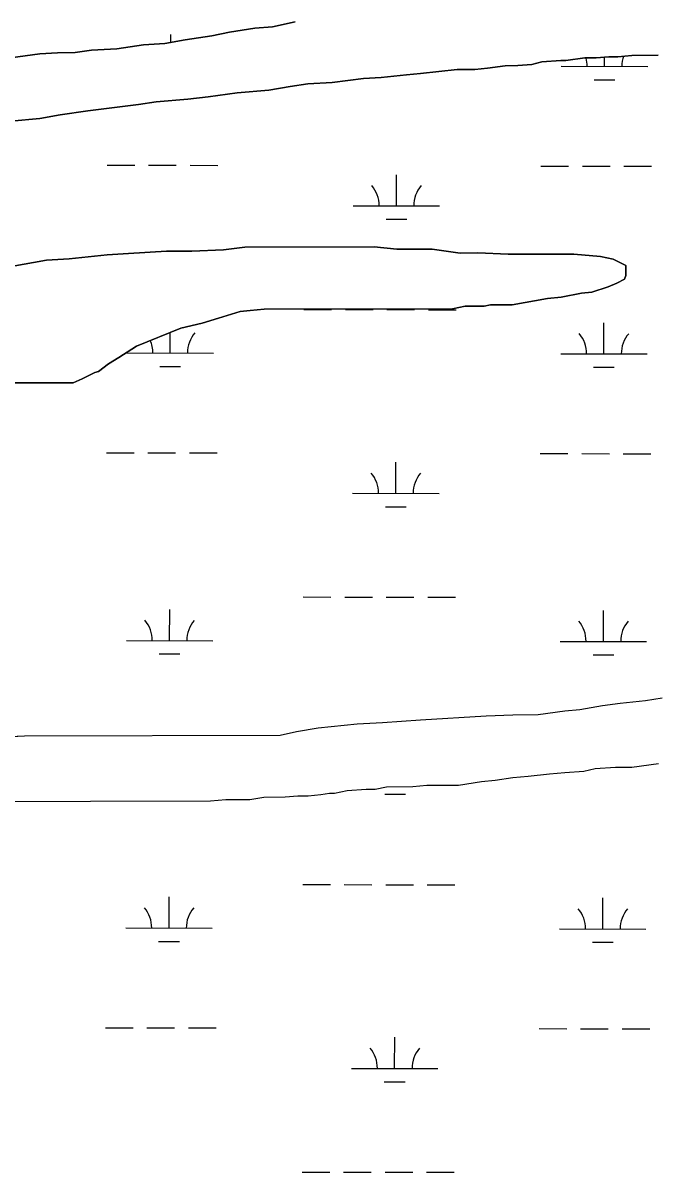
# Model space of a CAD drawing. Extents: x 3187622 to 3225504, y 800805 to 826213.
# Drawn here: x 3211673 to 3212404, y 814573 to 815909 of the extents above; entities that cross this region are included whole.
import ezdxf

# ---------------------------------------------------------------- set-up
doc = ezdxf.new("R2010")
doc.units = 0
doc.layers.add('V-SITE-VEGE', color=7, linetype='Continuous')
doc.layers.add('V-WETL-SWMP', color=7, linetype='Continuous')

msp = doc.modelspace()

# ---------------------------------------------------------------- linework, layer by layer
at = {"layer": 'V-SITE-VEGE'}
for p, q in [((3212261.5, 815861.1), (3212245.4, 815859.7)), ((3212273.2, 815864.1), (3212261.5, 815861.1)), ((3212295.1, 815865.6), (3212273.2, 815864.1)), ((3212301, 815865.6), (3212295.1, 815865.6)), ((3212322.9, 815868.6), (3212301, 815865.6)), ((3212336.1, 815868.6), (3212322.9, 815868.6)), ((3212350.7, 815870.1), (3212336.1, 815868.6)), ((3212361, 815870.1), (3212350.7, 815870.1)), ((3212377.1, 815871.6), (3212361, 815870.1)), ((3212407.8, 815871.7), (3212377.1, 815871.6)), ((3212116.6, 815849.2), (3212087.3, 815846.2)), ((3212132.7, 815850.7), (3212116.6, 815849.2)), ((3212175.1, 815855.1), (3212132.7, 815850.7)), ((3212195.6, 815855.2), (3212175.1, 815855.1)), ((3212210.2, 815856.7), (3212195.6, 815855.2)), ((3212230.7, 815859.6), (3212210.2, 815856.7)), ((3212245.4, 815859.7), (3212230.7, 815859.6)), ((3211982, 815835.7), (3211957.1, 815831.3)), ((3212002.5, 815838.7), (3211982, 815835.7)), ((3212030.3, 815840.2), (3212002.5, 815838.7)), ((3212066.8, 815844.7), (3212030.3, 815840.2)), ((3212087.3, 815846.2), (3212066.8, 815844.7)), ((3211863.4, 815820.9), (3211826.9, 815817.9)), ((3211886.9, 815823.8), (3211863.4, 815820.9)), ((3211920.5, 815828.3), (3211886.9, 815823.8)), ((3211957.1, 815831.3), (3211920.5, 815828.3)), ((3211747.8, 815807.5), (3211715.7, 815803)), ((3211806.4, 815814.9), (3211747.8, 815807.5)), ((3211826.9, 815817.9), (3211806.4, 815814.9)), ((3211692.2, 815798.6), (3211658.6, 815795.6)), ((3211715.7, 815803), (3211692.2, 815798.6)), ((3211868.2, 815645.2), (3211904.8, 815646.8)), ((3211904.8, 815646.8), (3211929.6, 815649.7)), ((3211929.6, 815649.7), (3212078.9, 815650)), ((3212078.9, 815650), (3212105.3, 815647.2)), ((3212105.3, 815647.2), (3212146.3, 815647.2)), ((3212146.3, 815647.2), (3212178.5, 815642.9)), ((3211658.9, 815627.3), (3211699.9, 815634.7)), ((3211699.9, 815634.7), (3211726.2, 815636.2)), ((3211726.2, 815636.2), (3211770.1, 815640.7)), ((3211770.1, 815640.7), (3211795, 815642.2)), ((3211795, 815642.2), (3211838.9, 815645.2)), ((3211838.9, 815645.2), (3211868.2, 815645.2)), ((3212178.5, 815642.9), (3212199, 815643)), ((3212199, 815643), (3212234.1, 815641.6)), ((3212234.1, 815641.6), (3212310.2, 815641.7)), ((3212310.2, 815641.7), (3212340.9, 815638.8)), ((3212340.9, 815638.8), (3212355.6, 815635.9)), ((3212355.6, 815635.9), (3212370.2, 815628.6)), ((3212370.2, 815628.6), (3212370.2, 815616.9)), ((3212360, 815608.1), (3212349.8, 815603.7)), ((3212368.8, 815612.5), (3212360, 815608.1)), ((3212370.2, 815616.9), (3212368.8, 815612.5)), ((3212319.1, 815596.3), (3212295.6, 815591.9)), ((3212330.8, 815597.8), (3212319.1, 815596.3)), ((3212349.8, 815603.7), (3212330.8, 815597.8)), ((3212184.4, 815581.4), (3212169.8, 815578.5)), ((3212206.4, 815581.5), (3212184.4, 815581.4)), ((3212213.7, 815583), (3212206.4, 815581.5)), ((3212238.6, 815583), (3212213.7, 815583)), ((3212279.6, 815590.4), (3212238.6, 815583)), ((3212295.6, 815591.9), (3212279.6, 815590.4)), ((3211899.1, 815567.7), (3211880, 815561.8)), ((3211923.9, 815575.1), (3211899.1, 815567.7)), ((3211935.6, 815576.6), (3211923.9, 815575.1)), ((3211951.7, 815578.1), (3211935.6, 815576.6)), ((3212169.8, 815578.5), (3211951.7, 815578.1)), ((3211855.2, 815555.9), (3211804, 815535.3)), ((3211880, 815561.8), (3211855.2, 815555.9)), ((3211804, 815535.3), (3211783.5, 815522.1)), ((3211771.8, 815514.8), (3211760.1, 815506)), ((3211783.5, 815522.1), (3211771.8, 815514.8)), ((3211755.7, 815504.5), (3211741.1, 815497.2)), ((3211760.1, 815506), (3211755.7, 815504.5)), ((3211730.9, 815492.8), (3211662.1, 815492.6)), ((3211741.1, 815497.2), (3211730.9, 815492.8)), ((3212363.9, 815122.2), (3212393.1, 815125.2)), ((3212393.1, 815125.2), (3212412.2, 815128.2)), ((3212268.8, 815108.9), (3212299.5, 815113.3)), ((3212299.5, 815113.3), (3212317.1, 815114.8)), ((3212317.1, 815114.8), (3212343.4, 815119.3)), ((3212343.4, 815119.3), (3212363.9, 815122.2)), ((3212059.5, 815098.2), (3212088.8, 815099.7)), ((3212088.8, 815099.7), (3212132.7, 815102.8)), ((3212132.7, 815102.8), (3212208.8, 815107.3)), ((3212208.8, 815107.3), (3212239.5, 815108.8)), ((3212239.5, 815108.8), (3212268.8, 815108.9)), ((3211970.2, 815084.9), (3211989.3, 815089.3)), ((3211989.3, 815089.3), (3212014.1, 815093.7)), ((3212014.1, 815093.7), (3212059.5, 815098.2)), ((3211639.5, 815082.8), (3211674.6, 815084.3)), ((3211674.6, 815084.3), (3211970.2, 815084.9))]:
    msp.add_line(p, q, dxfattribs=at)
for points in [[(3211314.8, 815857.9), (3211497.5, 815858.2), (3211528.2, 815859.7), (3211553.1, 815859.8), (3211586.7, 815862.8), (3211608.7, 815864.3), (3211638, 815867.3), (3211658.4, 815868.8), (3211692.1, 815873.2), (3211712.6, 815874.7), (3211733.1, 815874.8), (3211752.1, 815877.7), (3211781.4, 815879.2), (3211812.1, 815883.7), (3211837, 815885.2), (3211860.4, 815889.6), (3211891.1, 815894.1), (3211911.6, 815898.5), (3211940.9, 815903), (3211961.3, 815904.5), (3211987.7, 815910.4)], [(3212407.9, 815052.1), (3212377.2, 815047.6), (3212358.2, 815047.6), (3212334.8, 815046.1), (3212321.6, 815043.1), (3212299.6, 815041.6), (3212282.1, 815040.1), (3212257.2, 815037.1), (3212239.6, 815035.6), (3212219.2, 815032.7), (3212203.1, 815031.2), (3212176.7, 815026.7), (3212140.1, 815026.7), (3212124, 815025.2), (3212093.3, 815025.1), (3212080.1, 815022.2), (3212069.9, 815022.1), (3212047.9, 815020.6), (3212033.3, 815017.7), (3212027.5, 815017.7), (3212017.2, 815016.2), (3212002.6, 815014.7), (3211990.9, 815014.7), (3211976.2, 815013.2)], [(3211976.2, 815013.2), (3211951.4, 815013.1), (3211935.3, 815010.2), (3211907.5, 815010.1), (3211889.9, 815008.6), (3211611.8, 815008.1), (3211589.9, 815006.6), (3211547.4, 815002.1), (3211529.9, 814999.1), (3211507.9, 814997.6), (3211487.4, 814997.6), (3211481.6, 814999), (3211430.3, 814998.9), (3211420.1, 815001.9), (3211402.5, 815003.3), (3211390.8, 815006.2), (3211371.8, 815007.6), (3211361.5, 815009.1), (3211345.4, 815013.4), (3211336.6, 815017.8), (3211326.4, 815020.7), (3211320.5, 815022.1), (3211314.8, 815023.3), (3211314.8, 813089.5)]]:
    msp.add_lwpolyline(points, dxfattribs=at)
at = {"layer": 'V-WETL-SWMP'}
for p, q in [((3211843.8, 815886.5), (3211843.8, 815895.9)), ((3212345.6, 815858.9), (3212345.7, 815869.6)), ((3212295.6, 815859), (3212395.6, 815858.8)), ((3212333.6, 815843.5), (3212357.6, 815843.4)), ((3211770.1, 815744.6), (3211802.1, 815744.5)), ((3211818.1, 815744.5), (3211850.1, 815744.4)), ((3211866.1, 815744.4), (3211898.1, 815744.3)), ((3212272, 815743.6), (3212304, 815743.5)), ((3212320, 815743.5), (3212352, 815743.4)), ((3212368, 815743.4), (3212400, 815743.3)), ((3212104.8, 815697.5), (3212104.9, 815733.5)), ((3212054.8, 815697.6), (3212154.8, 815697.4)), ((3212092.8, 815682.1), (3212116.8, 815682)), ((3211997.8, 815577.6), (3212029.8, 815577.6)), ((3212045.8, 815577.5), (3212077.8, 815577.5)), ((3212093.8, 815577.4), (3212125.8, 815577.4)), ((3212141.8, 815577.3), (3212173.8, 815577.3)), ((3212345, 815526.2), (3212345, 815562.2)), ((3211843.1, 815527.2), (3211843.1, 815551.1)), ((3211793.1, 815527.3), (3211893.1, 815527.1)), ((3212295, 815526.3), (3212395, 815526.1)), ((3211831, 815511.8), (3211855, 815511.8)), ((3212332.9, 815510.8), (3212356.9, 815510.7)), ((3211769.4, 815411.9), (3211801.4, 815411.9)), ((3211817.4, 815411.8), (3211849.4, 815411.8)), ((3211865.4, 815411.7), (3211897.4, 815411.7)), ((3212271.3, 815410.9), (3212303.3, 815410.8)), ((3212319.3, 815410.8), (3212351.3, 815410.7)), ((3212367.3, 815410.7), (3212399.3, 815410.6)), ((3212104.2, 815364.8), (3212104.2, 815400.8)), ((3212054.2, 815364.9), (3212154.2, 815364.7)), ((3212092.1, 815349.4), (3212116.1, 815349.4)), ((3211997.1, 815245), (3212029.1, 815244.9)), ((3212045.1, 815244.9), (3212077.1, 815244.8)), ((3212093.1, 815244.8), (3212125.1, 815244.7)), ((3212141.1, 815244.7), (3212173.1, 815244.6)), ((3211842.4, 815194.5), (3211842.5, 815230.5)), ((3212344.3, 815193.5), (3212344.4, 815229.5)), ((3211792.4, 815194.6), (3211892.4, 815194.4)), ((3212294.3, 815193.6), (3212394.3, 815193.4)), ((3211830.4, 815179.1), (3211854.4, 815179.1)), ((3212332.3, 815178.1), (3212356.3, 815178.1)), ((3212091.5, 815016.7), (3212115.5, 815016.7)), ((3211996.4, 814912.3), (3212028.4, 814912.2)), ((3212044.4, 814912.2), (3212076.4, 814912.1)), ((3212092.4, 814912.1), (3212124.4, 814912)), ((3212140.4, 814912), (3212172.4, 814911.9)), ((3211841.7, 814861.9), (3211841.8, 814897.9)), ((3212343.6, 814860.8), (3212343.7, 814896.8)), ((3211791.7, 814862), (3211891.7, 814861.8)), ((3212293.6, 814860.9), (3212393.6, 814860.7)), ((3211829.7, 814846.5), (3211853.7, 814846.4)), ((3212331.6, 814845.4), (3212355.6, 814845.4)), ((3211768.1, 814746.6), (3211800.1, 814746.5)), ((3211816.1, 814746.5), (3211848.1, 814746.4)), ((3211864.1, 814746.4), (3211896.1, 814746.3)), ((3212270, 814745.6), (3212302, 814745.5)), ((3212318, 814745.5), (3212350, 814745.4)), ((3212366, 814745.4), (3212398, 814745.3)), ((3212102.8, 814699.5), (3212102.9, 814735.5)), ((3212052.8, 814699.6), (3212152.8, 814699.4)), ((3212090.8, 814684.1), (3212114.8, 814684)), ((3211995.7, 814579.6), (3212027.7, 814579.5)), ((3212043.7, 814579.5), (3212075.7, 814579.5)), ((3212091.7, 814579.4), (3212123.7, 814579.4)), ((3212139.7, 814579.3), (3212171.7, 814579.3))]:
    msp.add_line(p, q, dxfattribs=at)
for points in [[(3211987.7, 815910.4), (3211961.3, 815904.5), (3211940.9, 815903), (3211911.6, 815898.5), (3211891.1, 815894.1), (3211860.4, 815889.6), (3211837, 815885.2), (3211812.1, 815883.7), (3211781.4, 815879.2), (3211752.1, 815877.7), (3211733.1, 815874.8), (3211712.6, 815874.7), (3211692.1, 815873.2), (3211658.4, 815868.8), (3211638, 815867.3), (3211608.7, 815864.3), (3211586.7, 815862.8), (3211553.1, 815859.8), (3211528.2, 815859.7), (3211497.5, 815858.2), (3211288.2, 815857.8)], [(3211658.6, 815795.6), (3211692.2, 815798.6), (3211715.7, 815803), (3211747.8, 815807.5), (3211806.4, 815814.9), (3211826.9, 815817.9), (3211863.4, 815820.9), (3211886.9, 815823.8), (3211920.5, 815828.3), (3211957.1, 815831.3), (3211982, 815835.7), (3212002.5, 815838.7), (3212030.3, 815840.2), (3212066.8, 815844.7), (3212087.3, 815846.2), (3212116.6, 815849.2), (3212132.7, 815850.7), (3212175.1, 815855.1), (3212195.6, 815855.2), (3212210.2, 815856.7), (3212230.7, 815859.6), (3212245.4, 815859.7), (3212261.5, 815861.1), (3212273.2, 815864.1), (3212295.1, 815865.6), (3212301, 815865.6), (3212322.9, 815868.6), (3212336.1, 815868.6), (3212350.7, 815870.1), (3212361, 815870.1), (3212377.1, 815871.6), (3212407.8, 815871.7)], [(3212340.9, 815638.8), (3212310.2, 815641.7), (3212234.1, 815641.6), (3212199, 815643), (3212178.5, 815642.9), (3212146.3, 815647.2), (3212105.3, 815647.2), (3212078.9, 815650), (3211929.6, 815649.7), (3211904.8, 815646.8), (3211868.2, 815645.2), (3211838.9, 815645.2), (3211795, 815642.2), (3211770.1, 815640.7), (3211726.2, 815636.2), (3211699.9, 815634.7), (3211658.9, 815627.3)], [(3211662.1, 815492.6), (3211730.9, 815492.8), (3211741.1, 815497.2), (3211755.7, 815504.5), (3211760.1, 815506), (3211771.8, 815514.8), (3211783.5, 815522.1), (3211804, 815535.3), (3211855.2, 815555.9), (3211880, 815561.8), (3211899.1, 815567.7), (3211923.9, 815575.1), (3211935.6, 815576.6), (3211951.7, 815578.1), (3212169.8, 815578.5), (3212184.4, 815581.5), (3212206.4, 815581.5), (3212213.7, 815583), (3212238.6, 815583), (3212279.6, 815590.4), (3212295.6, 815591.9), (3212319.1, 815596.3), (3212330.8, 815597.8), (3212349.8, 815603.7), (3212360, 815608.1), (3212368.8, 815612.5), (3212370.2, 815616.9), (3212370.2, 815628.6), (3212355.6, 815635.9), (3212340.9, 815638.8)], [(3211639.5, 815082.8), (3211674.6, 815084.3), (3211970.2, 815084.9), (3211989.3, 815089.3), (3212014.1, 815093.7), (3212059.5, 815098.2), (3212088.8, 815099.7), (3212132.7, 815102.8), (3212208.8, 815107.3), (3212239.5, 815108.8), (3212268.8, 815108.9), (3212299.5, 815113.3), (3212317.1, 815114.8), (3212343.4, 815119.3), (3212363.9, 815122.2), (3212393.1, 815125.2), (3212412.2, 815128.2)], [(3212407.9, 815052.1), (3212377.2, 815047.6), (3212358.2, 815047.6), (3212334.8, 815046.1), (3212321.6, 815043.1), (3212299.6, 815041.6), (3212282.1, 815040.1), (3212257.2, 815037.1), (3212239.6, 815035.6), (3212219.2, 815032.7), (3212203.1, 815031.2), (3212176.7, 815026.7), (3212140.1, 815026.7), (3212124, 815025.2), (3212093.3, 815025.1), (3212080.1, 815022.2)], [(3212080.1, 815022.2), (3212069.9, 815022.1), (3212047.9, 815020.6), (3212033.3, 815017.7), (3212027.5, 815017.7), (3212017.2, 815016.2), (3212002.6, 815014.7), (3211990.9, 815014.7), (3211976.2, 815013.2), (3211951.4, 815013.1), (3211935.3, 815010.2), (3211907.5, 815010.1), (3211889.9, 815008.6), (3211611.8, 815008.1)]]:
    msp.add_lwpolyline(points, dxfattribs=at)
for centre, start, end in [((3212290.4, 815859.4), 359.1115, 15.0432), ((3212400.9, 815859.2), 160.9214, 180.6551), ((3212049.6, 815698.1), 359.1115, 40.6551), ((3212160.1, 815697.9), 139.1115, 180.6551), ((3211787.8, 815527.8), 359.1115, 23.4993), ((3211898.3, 815527.6), 139.1115, 180.6551), ((3212289.7, 815526.8), 359.1115, 40.6551), ((3212400.2, 815526.5), 139.1115, 180.6551), ((3212048.9, 815365.4), 359.1115, 40.6551), ((3212159.4, 815365.2), 139.1115, 180.6551), ((3211787.1, 815195.1), 359.1115, 40.6551), ((3211897.6, 815194.9), 139.1115, 180.6551), ((3212289, 815194.1), 359.1115, 40.6551), ((3212399.5, 815193.9), 139.1115, 180.6551), ((3211786.5, 814862.4), 359.1115, 40.6551), ((3211896.9, 814862.2), 139.1115, 180.6551), ((3212288.4, 814861.4), 359.1115, 40.6551), ((3212398.9, 814861.2), 139.1115, 180.6551), ((3212047.6, 814700.1), 359.1115, 40.6551), ((3212158.1, 814699.8), 139.1115, 180.6551)]:
    msp.add_arc(centre, 35.2, start, end, dxfattribs=at)

doc.saveas('drawing.dxf')
